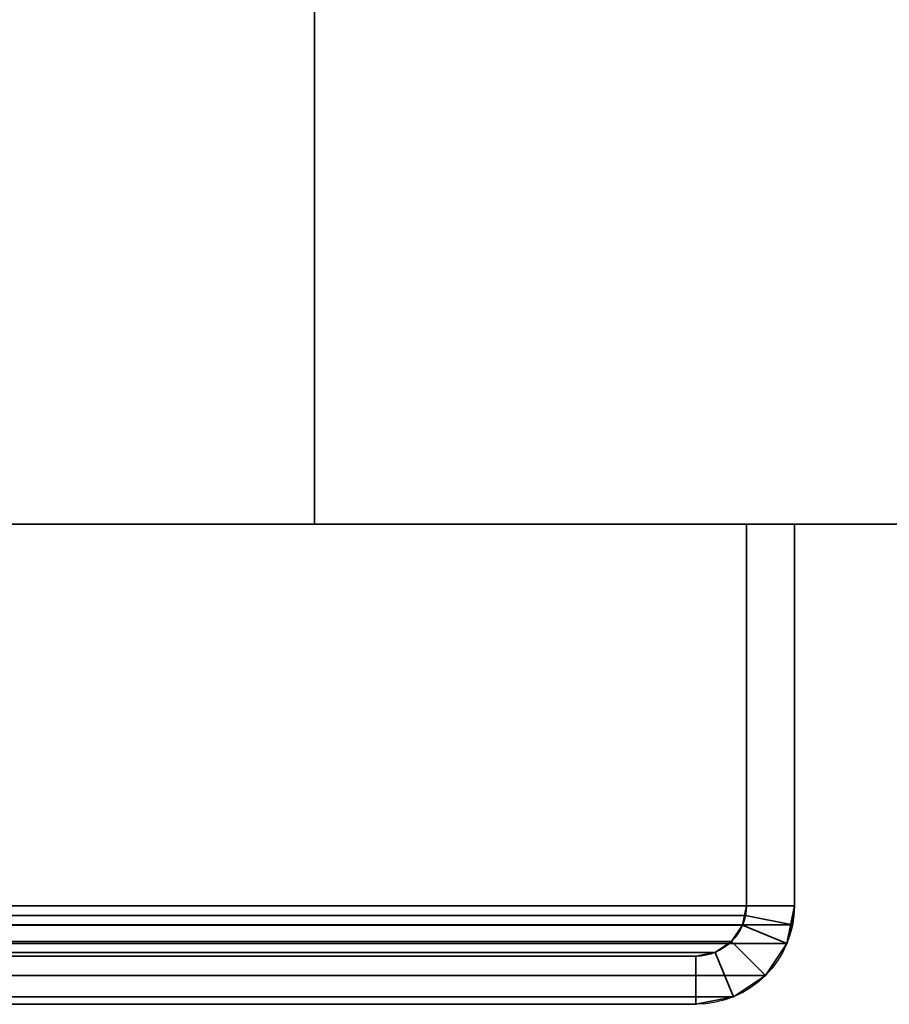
# Model space of a CAD drawing. Header units: millimetres. Extents: x -603 to 3703, y -115 to 193.
# Tile 826 of 1056: x 2006 to 2033, y -33 to -2. Entities that reach past the tile are written whole.
import ezdxf

# ---------------------------------------------------------------- set-up
doc = ezdxf.new("R2010")
doc.units = ezdxf.units.MM
doc.layers.add('152', color=7, linetype='Continuous', true_color=0xffffff)

# ---------------------------------------------------------------- blocks, each defined once
blk = doc.blocks.new('UG_SURFACE_002')
at = {"layer": '152', "color": 252, "linetype": 'Continuous', "lineweight": 35}
for points in [[(2165, -18, 2212.25), (2165, 174.4, 2212.25), (835, 174.4, 2212.25), (835, -18, 2212.25)], [(985, -18, 2062.25), (985, 174.4, 2062.25), (2015, 174.4, 2062.25), (2015, -18, 2062.25)], [(2015, -18, 2062.25), (2015, 174.4, 2062.25), (2015, 174.4, -8.75), (2015, -18, -8.75)], [(2015, -18, -8.75), (2015, 174.4, -8.75), (2165, 174.4, -8.75), (2165, -18, -8.75)], [(2165, -18, 2212.25), (835, -18, 2212.25), (985, -18, 2062.25), (2015, -18, 2062.25)], [(2015, -18, 2062.25), (2015, -18, -8.75), (2165, -18, -8.75), (2165, -18, 2212.25)]]:
    blk.add_3dface(points, dxfattribs=at)
blk = doc.blocks.new('UG_SURFACE_055')
at = {"layer": '152', "color": 252, "linetype": 'Continuous', "lineweight": 35}
for points in [[(970, -18, 2077.25), (2030, -18, 2077.25), (2028.5, -18, 2075.75), (971.5, -18, 2075.75)], [(970, -18, 2077.25), (970, -29.92, 2077.25), (2030, -29.92, 2077.25), (2030, -18, 2077.25)], [(971.5, -18, 2075.75), (2028.5, -18, 2075.75), (2028.5, -29.92, 2075.75), (971.5, -29.92, 2075.75)], [(2028.5, -29.92, 2075.75), (2028.5, -18, 2075.75), (2030, -18, 2077.25), (2030, -29.92, 2077.25)], [(2029.941, -30.521, 2077.191), (970, -29.92, 2077.25), (970.059, -30.521, 2077.191)], [(2029.941, -30.521, 2077.191), (2030, -29.92, 2077.25), (970, -29.92, 2077.25)], [(971.53, -30.228, 2075.72), (971.5, -29.92, 2075.75), (2028.5, -29.92, 2075.75)], [(971.53, -30.228, 2075.72), (2028.5, -29.92, 2075.75), (2028.47, -30.228, 2075.72)], [(2030, -29.92, 2077.25), (2029.941, -30.521, 2077.191), (2028.47, -30.228, 2075.72), (2028.5, -29.92, 2075.75)], [(2028.47, -30.228, 2075.72), (2028.38, -30.525, 2075.63), (971.62, -30.525, 2075.63), (971.53, -30.228, 2075.72)], [(2029.941, -30.521, 2077.191), (2029.766, -31.099, 2077.016), (2028.38, -30.525, 2075.63), (2028.47, -30.228, 2075.72)], [(970.059, -30.521, 2077.191), (970.234, -31.099, 2077.016), (2029.766, -31.099, 2077.016), (2029.941, -30.521, 2077.191)], [(2028.037, -31.037, 2075.287), (971.963, -31.037, 2075.287), (971.62, -30.525, 2075.63), (2028.38, -30.525, 2075.63)], [(2029.766, -31.099, 2077.016), (2029.098, -32.098, 2076.348), (2028.037, -31.037, 2075.287), (2028.38, -30.525, 2075.63)], [(2027.525, -31.38, 2074.775), (972.475, -31.38, 2074.775), (971.963, -31.037, 2075.287), (2028.037, -31.037, 2075.287)], [(2027.525, -31.38, 2074.775), (2028.037, -31.037, 2075.287), (2029.098, -32.098, 2076.348), (2028.099, -32.766, 2075.349)], [(2029.766, -31.099, 2077.016), (970.234, -31.099, 2077.016), (970.902, -32.098, 2076.348), (2029.098, -32.098, 2076.348)], [(2026.92, -31.5, 2074.17), (973.08, -31.5, 2074.17), (972.475, -31.38, 2074.775), (2027.525, -31.38, 2074.775)], [(973.08, -31.5, 2074.17), (2026.92, -31.5, 2074.17), (1978.08, -31.5, 2025.33), (1021.92, -31.5, 2025.33)], [(1978.08, -31.5, 2025.33), (2026.92, -31.5, 2074.17), (2026.92, -33, 2074.17), (1978.08, -33, 2025.33)], [(2026.92, -31.5, 2074.17), (2027.525, -31.38, 2074.775), (2028.099, -32.766, 2075.349), (2026.92, -33, 2074.17)], [(2029.098, -32.098, 2076.348), (970.902, -32.098, 2076.348), (971.901, -32.766, 2075.349), (2028.099, -32.766, 2075.349)], [(2028.099, -32.766, 2075.349), (971.901, -32.766, 2075.349), (973.08, -33, 2074.17), (2026.92, -33, 2074.17)], [(973.08, -33, 2074.17), (1021.92, -33, 2025.33), (1978.08, -33, 2025.33), (2026.92, -33, 2074.17)]]:
    blk.add_3dface(points, dxfattribs=at)
blk = doc.blocks.new('UG_SURFACE_056')
at = {"layer": '152', "color": 252, "linetype": 'Continuous', "lineweight": 35}
for points in [[(2030, -18, 2077.25), (2030, -18, -8.75), (2028.5, -18, -8.75), (2028.5, -18, 2075.75)], [(2028.5, -18, 2075.75), (2028.5, -18, -8.75), (2028.5, -29.92, -8.75), (2028.5, -29.92, 2075.75)], [(2028.5, -29.92, -8.75), (2028.5, -18, -8.75), (2030, -18, -8.75), (2030, -29.92, -8.75)], [(2030, -29.92, 2077.25), (2030, -18, 2077.25), (2028.5, -18, 2075.75), (2028.5, -29.92, 2075.75)], [(2030, -18, 2077.25), (2030, -29.92, 2077.25), (2030, -29.92, -8.75), (2030, -18, -8.75)], [(2028.5, -29.92, -8.75), (2028.38, -30.525, -8.75), (2028.38, -30.525, 2075.63)], [(2028.38, -30.525, 2075.63), (2028.47, -30.228, 2075.72), (2028.5, -29.92, -8.75)], [(2030, -29.92, -8.75), (2029.766, -31.099, -8.75), (2028.38, -30.525, -8.75), (2028.5, -29.92, -8.75)], [(2028.47, -30.228, 2075.72), (2028.5, -29.92, 2075.75), (2028.5, -29.92, -8.75)], [(2028.5, -29.92, 2075.75), (2028.47, -30.228, 2075.72), (2029.941, -30.521, 2077.191), (2030, -29.92, 2077.25)], [(2030, -29.92, -8.75), (2029.941, -30.521, 2077.191), (2029.766, -31.099, 2077.016)], [(2029.766, -31.099, 2077.016), (2029.766, -31.099, -8.75), (2030, -29.92, -8.75)], [(2030, -29.92, -8.75), (2030, -29.92, 2077.25), (2029.941, -30.521, 2077.191)], [(2028.47, -30.228, 2075.72), (2028.38, -30.525, 2075.63), (2029.766, -31.099, 2077.016), (2029.941, -30.521, 2077.191)], [(2028.38, -30.525, 2075.63), (2028.38, -30.525, -8.75), (2028.037, -31.037, -8.75), (2028.037, -31.037, 2075.287)], [(2028.037, -31.037, -8.75), (2028.38, -30.525, -8.75), (2029.766, -31.099, -8.75), (2029.098, -32.098, -8.75)], [(2028.38, -30.525, 2075.63), (2028.037, -31.037, 2075.287), (2029.098, -32.098, 2076.348), (2029.766, -31.099, 2077.016)], [(2028.037, -31.037, 2075.287), (2028.037, -31.037, -8.75), (2027.525, -31.38, -8.75), (2027.525, -31.38, 2074.775)], [(2027.525, -31.38, -8.75), (2028.037, -31.037, -8.75), (2029.098, -32.098, -8.75), (2028.099, -32.766, -8.75)], [(2028.099, -32.766, 2075.349), (2029.098, -32.098, 2076.348), (2028.037, -31.037, 2075.287), (2027.525, -31.38, 2074.775)], [(2029.098, -32.098, 2076.348), (2029.098, -32.098, -8.75), (2029.766, -31.099, -8.75), (2029.766, -31.099, 2077.016)], [(2026.92, -31.5, 2074.17), (2026.92, -31.5, -8.75), (1978.08, -31.5, -8.75), (1978.08, -31.5, 2025.33)], [(2026.92, -33, -8.75), (1978.08, -33, -8.75), (1978.08, -31.5, -8.75), (2026.92, -31.5, -8.75)], [(2026.92, -31.5, 2074.17), (1978.08, -31.5, 2025.33), (1978.08, -33, 2025.33), (2026.92, -33, 2074.17)], [(2027.525, -31.38, 2074.775), (2027.525, -31.38, -8.75), (2026.92, -31.5, -8.75), (2026.92, -31.5, 2074.17)], [(2026.92, -31.5, -8.75), (2027.525, -31.38, -8.75), (2028.099, -32.766, -8.75), (2026.92, -33, -8.75)], [(2026.92, -33, 2074.17), (2028.099, -32.766, 2075.349), (2027.525, -31.38, 2074.775), (2026.92, -31.5, 2074.17)], [(2028.099, -32.766, 2075.349), (2028.099, -32.766, -8.75), (2029.098, -32.098, -8.75), (2029.098, -32.098, 2076.348)], [(2026.92, -33, 2074.17), (2026.92, -33, -8.75), (2028.099, -32.766, -8.75), (2028.099, -32.766, 2075.349)], [(2026.92, -33, 2074.17), (1978.08, -33, 2025.33), (1978.08, -33, -8.75), (2026.92, -33, -8.75)]]:
    blk.add_3dface(points, dxfattribs=at)

msp = doc.modelspace()

# ---------------------------------------------------------------- linework, layer by layer
at = {"layer": '152', "linetype": 'Continuous', "lineweight": -3}
for p, q in [((2015, 174.4, -8.75), (2015, -18, -8.75)), ((2015, 174.4, 2062.25), (2015, -18, 2062.25)), ((2165, -18, 2212.25), (835, -18, 2212.25)), ((2030, -18, 2077.25), (970, -18, 2077.25)), ((2028.5, -18, 2075.75), (971.5, -18, 2075.75)), ((985, -18, 2062.25), (2015, -18, 2062.25)), ((2015, -18, -8.75), (2165, -18, -8.75)), ((2015, -18, 2062.25), (2015, -18, -8.75)), ((2028.5, -18, -8.75), (2028.5, -18, 2075.75)), ((2028.5, -18, -8.75), (2030, -18, -8.75)), ((2030, -18, 2077.25), (2028.5, -18, 2075.75)), ((2028.5, -18, 2075.75), (2028.5, -29.92, 2075.75)), ((2028.5, -18, -8.75), (2028.5, -29.92, -8.75)), ((2028.5, -18, 2075.75), (2028.5, -29.92, 2075.75)), ((2030, -18, 2077.25), (2028.5, -18, 2075.75)), ((2030, -18, -8.75), (2030, -29.92, -8.75)), ((2030, -18, 2077.25), (2030, -29.92, 2077.25)), ((2030, -18, 2077.25), (2030, -29.92, 2077.25)), ((2030, -18, -8.75), (2030, -18, 2077.25)), ((2030, -29.92, 2077.25), (970, -29.92, 2077.25)), ((2028.5, -29.92, 2075.75), (971.5, -29.92, 2075.75)), ((2028.5, -29.92, -8.75), (2028.5, -29.92, 2075.75)), ((2030, -29.92, -8.75), (2030, -29.92, 2077.25)), ((2026.92, -31.5, 2074.17), (973.08, -31.5, 2074.17)), ((2026.92, -31.5, 2074.17), (1978.08, -31.5, 2025.33)), ((2026.92, -31.5, -8.75), (1978.08, -31.5, -8.75)), ((2026.92, -31.5, 2074.17), (1978.08, -31.5, 2025.33)), ((2026.92, -31.5, -8.75), (2026.92, -31.5, 2074.17)), ((2026.92, -33, 2074.17), (973.08, -33, 2074.17)), ((2026.92, -33, 2074.17), (1978.08, -33, 2025.33)), ((2026.92, -33, 2074.17), (1978.08, -33, 2025.33)), ((2026.92, -33, -8.75), (1978.08, -33, -8.75)), ((2026.92, -33, -8.75), (2026.92, -33, 2074.17))]:
    msp.add_line(p, q, dxfattribs=at)
at = {"layer": '152', "linetype": 'Continuous', "lineweight": -3, "extrusion": (0, 0, -1)}
for radius in [1.58, 3.08]:
    msp.add_arc((-2026.92, -29.92, 8.75), radius, 180, 270, dxfattribs=at)
at = {"layer": '152', "linetype": 'Continuous', "lineweight": -3, "extrusion": (0.707107, 6.12323e-17, -0.707107)}
for major_axis, start_param, end_param in [((-1.58, 0, -1.58), 3.141593, 4.712389), ((-3.08, 0, -3.08), 3.141593, 4.712389), ((3.08, 0, 3.08), 0, 1.570796), ((1.58, 0, 1.58), 0, 1.570796)]:
    msp.add_ellipse((2026.92, -29.92, 2074.17), major_axis=major_axis, ratio=0.707107, start_param=start_param, end_param=end_param, dxfattribs=at)

# ---------------------------------------------------------------- block references
at = {"layer": '152', "linetype": 'Continuous', "lineweight": -3}
for name in ['UG_SURFACE_002', 'UG_SURFACE_055', 'UG_SURFACE_056']:
    msp.add_blockref(name, (0, 0), dxfattribs=at)

doc.saveas('drawing.dxf')
